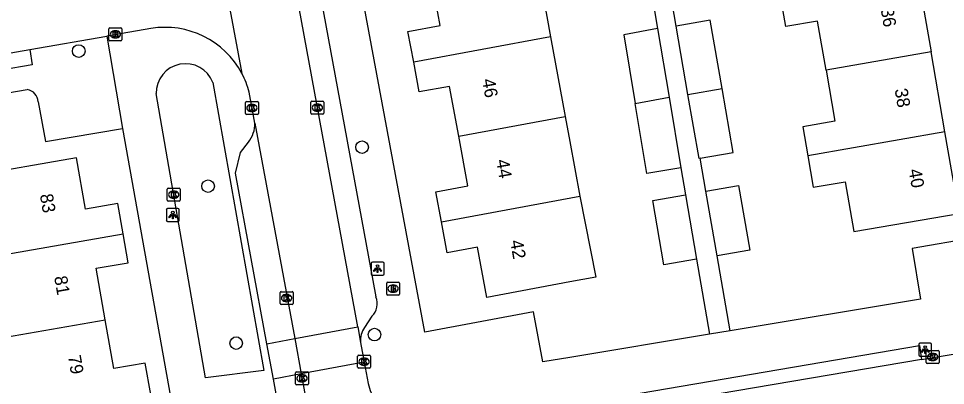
# Model space of a CAD drawing. Extents: x 162880 to 165536, y 384011 to 385179.
# Drawn here: x 163957.3 to 164029.1, y 384605.2 to 384633.6 of the extents above; entities that cross this region are included whole.
import ezdxf

# ---------------------------------------------------------------- set-up
doc = ezdxf.new("R2010")
doc.units = 0
for name, color, linetype in [('IMGEO_Boom', 7, 'Continuous'), ('IMGEO_Brandkraan', 7, 'Continuous'), ('IMGEO_Kolk', 7, 'Continuous'), ('IMGEO_Lichtpunt', 7, 'Continuous'), ('IMGEO_Pand', 7, 'Continuous'), ('IMGEO_Pand_nummerreeks', 7, 'Continuous'), ('IMGEO_Parkeervlak_open', 7, 'Continuous'), ('IMGEO_Rijbaan_lokaal_open', 7, 'Continuous'), ('IMGEO_Voetpad_open', 7, 'Continuous')]:
    doc.layers.add(name, color=color, linetype=linetype)

msp = doc.modelspace()

# ---------------------------------------------------------------- linework, layer by layer
at = {"layer": 'IMGEO_Boom'}
for centre in [(163961.986, 384631.086), (163983.916, 384623.638), (163972.003, 384620.615), (163984.88, 384609.111), (163974.173, 384608.445)]:
    msp.add_circle(centre, 0.489, dxfattribs=at)
at = {"layer": 'IMGEO_Brandkraan'}
for p, q in [((163985.821, 384612.25), (163985.821, 384613.102)), ((163985.896, 384613.176), (163986.748, 384613.176)), ((163986.309, 384612.956), (163986.334, 384612.956)), ((163986.822, 384613.102), (163986.822, 384612.25)), ((163986.332, 384612.396), (163986.307, 384612.396)), ((163986.748, 384612.176), (163985.896, 384612.176))]:
    msp.add_line(p, q, dxfattribs=at)
for points in [[(163985.821, 384612.25), (163985.821, 384613.102)], [(163985.896, 384613.176), (163986.748, 384613.176)], [(163986.822, 384613.102), (163986.822, 384612.25)], [(163986.169, 384612.876), (163986.169, 384612.476), (163986.382, 384612.476)], [(163986.4, 384612.876), (163986.169, 384612.876)], [(163986.348, 384612.795), (163986.294, 384612.795), (163986.294, 384612.719)], [(163986.294, 384612.719), (163986.347, 384612.719)], [(163986.356, 384612.643), (163986.294, 384612.643), (163986.294, 384612.562)], [(163986.294, 384612.562), (163986.356, 384612.562)], [(163986.748, 384612.176), (163985.896, 384612.176)]]:
    msp.add_lwpolyline(points, dxfattribs=at)
for centre, radius, start, end in [((163985.898, 384613.1), 0.0765, 91.55205, 178.44795), ((163985.898, 384613.1), 0.0765, 91.55205, 178.44795), ((163986.746, 384613.1), 0.0765, 1.55205, 88.44795), ((163986.746, 384613.1), 0.0765, 1.55205, 88.44795), ((163985.898, 384612.252), 0.0765, 181.55205, 268.44795), ((163985.898, 384612.252), 0.0765, 181.55205, 268.44795), ((163986.349, 384612.757), 0.0379, 267.82845, 90.93552), ((163986.357, 384612.602), 0.0404, 269.87594, 90.50774), ((163986.388, 384612.727), 0.251, 268.66757, 293.53466), ((163986.404, 384612.731), 0.145, 59.4692, 91.53667), ((163986.429, 384612.778), 0.0922, 285.51372, 58.15012), ((163986.434, 384612.586), 0.105, 301.31148, 78.98903), ((163986.746, 384612.252), 0.0765, 271.55205, 358.44795), ((163986.746, 384612.252), 0.0765, 271.55205, 358.44795)]:
    msp.add_arc(centre, radius, start, end, dxfattribs=at)
for centre, major_axis, ratio, start_param, end_param in [((163986.308, 384612.676), (-0.387, 0.002), 0.722429, 4.712389, 7.853982), ((163986.333, 384612.676), (-0.39, 0.002), 0.717154, 1.570796, 4.712389)]:
    msp.add_ellipse(centre, major_axis=major_axis, ratio=ratio, start_param=start_param, end_param=end_param, dxfattribs=at)
at = {"layer": 'IMGEO_Kolk'}
for p, q in [((163964.329, 384631.955), (163964.329, 384632.807)), ((163964.404, 384632.881), (163965.256, 384632.881)), ((163964.817, 384632.661), (163964.842, 384632.661)), ((163965.33, 384632.807), (163965.33, 384631.955)), ((163965.256, 384631.881), (163964.404, 384631.881)), ((163964.84, 384632.101), (163964.815, 384632.101)), ((163974.892, 384626.25), (163974.892, 384627.102)), ((163974.967, 384627.176), (163975.819, 384627.176)), ((163975.38, 384626.956), (163975.405, 384626.956)), ((163975.893, 384627.102), (163975.893, 384626.25)), ((163979.961, 384626.276), (163979.961, 384627.128)), ((163980.036, 384627.202), (163980.888, 384627.202)), ((163980.449, 384626.982), (163980.474, 384626.982)), ((163980.962, 384627.128), (163980.962, 384626.276)), ((163975.819, 384626.176), (163974.967, 384626.176)), ((163975.403, 384626.396), (163975.378, 384626.396)), ((163980.888, 384626.202), (163980.036, 384626.202)), ((163980.472, 384626.422), (163980.447, 384626.422)), ((163968.84, 384619.529), (163968.84, 384620.381)), ((163968.915, 384620.455), (163969.767, 384620.455)), ((163969.328, 384620.235), (163969.353, 384620.235)), ((163969.841, 384620.381), (163969.841, 384619.529)), ((163969.767, 384619.455), (163968.915, 384619.455)), ((163969.351, 384619.675), (163969.326, 384619.675)), ((163977.579, 384611.509), (163977.579, 384612.361)), ((163977.654, 384612.435), (163978.506, 384612.435)), ((163978.067, 384612.215), (163978.092, 384612.215)), ((163978.58, 384612.361), (163978.58, 384611.509)), ((163978.09, 384611.655), (163978.065, 384611.655)), ((163978.506, 384611.435), (163977.654, 384611.435)), ((164027.653, 384607.872), (164028.505, 384607.872)), ((163983.576, 384606.576), (163983.576, 384607.428)), ((163983.651, 384607.502), (163984.503, 384607.502)), ((163984.064, 384607.282), (163984.089, 384607.282)), ((163984.577, 384607.428), (163984.577, 384606.576)), ((164027.578, 384606.946), (164027.578, 384607.798)), ((164028.066, 384607.652), (164028.091, 384607.652)), ((164028.579, 384607.798), (164028.579, 384606.946)), ((163984.503, 384606.502), (163983.651, 384606.502)), ((163984.087, 384606.722), (163984.062, 384606.722)), ((164028.505, 384606.872), (164027.653, 384606.872)), ((164028.089, 384607.092), (164028.064, 384607.092)), ((163978.768, 384605.297), (163978.768, 384606.149)), ((163978.843, 384606.223), (163979.695, 384606.223)), ((163979.256, 384606.003), (163979.281, 384606.003)), ((163979.769, 384606.149), (163979.769, 384605.297)), ((163979.695, 384605.223), (163978.843, 384605.223)), ((163979.279, 384605.443), (163979.254, 384605.443))]:
    msp.add_line(p, q, dxfattribs=at)
for points in [[(163964.329, 384631.955), (163964.329, 384632.807)], [(163964.404, 384632.881), (163965.256, 384632.881)], [(163964.65, 384632.581), (163964.773, 384632.581), (163964.773, 384632.43), (163964.903, 384632.581), (163965.067, 384632.581), (163964.921, 384632.43), (163965.074, 384632.181), (163964.922, 384632.181), (163964.837, 384632.345), (163964.773, 384632.278), (163964.773, 384632.181), (163964.65, 384632.181), (163964.65, 384632.581)], [(163965.33, 384632.807), (163965.33, 384631.955)], [(163965.256, 384631.881), (163964.404, 384631.881)], [(163974.892, 384626.25), (163974.892, 384627.102)], [(163974.967, 384627.176), (163975.819, 384627.176)], [(163975.213, 384626.876), (163975.336, 384626.876), (163975.336, 384626.725), (163975.466, 384626.876), (163975.63, 384626.876), (163975.484, 384626.725), (163975.637, 384626.476), (163975.485, 384626.476), (163975.4, 384626.64), (163975.336, 384626.573), (163975.336, 384626.476), (163975.213, 384626.476), (163975.213, 384626.876)], [(163975.893, 384627.102), (163975.893, 384626.25)], [(163979.961, 384626.276), (163979.961, 384627.128)], [(163980.036, 384627.202), (163980.888, 384627.202)], [(163980.282, 384626.902), (163980.405, 384626.902), (163980.405, 384626.751), (163980.535, 384626.902), (163980.699, 384626.902), (163980.553, 384626.751), (163980.706, 384626.502), (163980.554, 384626.502), (163980.469, 384626.666), (163980.405, 384626.599), (163980.405, 384626.502), (163980.282, 384626.502), (163980.282, 384626.902)], [(163980.962, 384627.128), (163980.962, 384626.276)], [(163975.819, 384626.176), (163974.967, 384626.176)], [(163980.888, 384626.202), (163980.036, 384626.202)], [(163968.84, 384619.529), (163968.84, 384620.381)], [(163968.915, 384620.455), (163969.767, 384620.455)], [(163969.161, 384620.155), (163969.284, 384620.155), (163969.284, 384620.004), (163969.414, 384620.155), (163969.578, 384620.155), (163969.432, 384620.004), (163969.585, 384619.755), (163969.433, 384619.755), (163969.348, 384619.919), (163969.284, 384619.852), (163969.284, 384619.755), (163969.161, 384619.755), (163969.161, 384620.155)], [(163969.841, 384620.381), (163969.841, 384619.529)], [(163969.767, 384619.455), (163968.915, 384619.455)], [(163977.579, 384611.509), (163977.579, 384612.361)], [(163977.654, 384612.435), (163978.506, 384612.435)], [(163978.58, 384612.361), (163978.58, 384611.509)], [(163977.9, 384612.135), (163978.023, 384612.135), (163978.023, 384611.984), (163978.153, 384612.135), (163978.317, 384612.135), (163978.171, 384611.984), (163978.324, 384611.735), (163978.172, 384611.735), (163978.087, 384611.899), (163978.023, 384611.832), (163978.023, 384611.735), (163977.9, 384611.735), (163977.9, 384612.135)], [(163978.506, 384611.435), (163977.654, 384611.435)], [(164027.653, 384607.872), (164028.505, 384607.872)], [(163983.576, 384606.576), (163983.576, 384607.428)], [(163983.651, 384607.502), (163984.503, 384607.502)], [(163983.897, 384607.202), (163984.02, 384607.202), (163984.02, 384607.051), (163984.15, 384607.202), (163984.314, 384607.202), (163984.168, 384607.051), (163984.321, 384606.802), (163984.169, 384606.802), (163984.084, 384606.966), (163984.02, 384606.899), (163984.02, 384606.802), (163983.897, 384606.802), (163983.897, 384607.202)], [(163984.577, 384607.428), (163984.577, 384606.576)], [(164027.578, 384606.946), (164027.578, 384607.798)], [(164027.899, 384607.572), (164028.022, 384607.572), (164028.022, 384607.421), (164028.152, 384607.572), (164028.316, 384607.572), (164028.17, 384607.421), (164028.323, 384607.172), (164028.171, 384607.172), (164028.086, 384607.336), (164028.022, 384607.269), (164028.022, 384607.172), (164027.899, 384607.172), (164027.899, 384607.572)], [(164028.579, 384607.798), (164028.579, 384606.946)], [(163984.503, 384606.502), (163983.651, 384606.502)], [(164028.505, 384606.872), (164027.653, 384606.872)], [(163978.768, 384605.297), (163978.768, 384606.149)], [(163978.843, 384606.223), (163979.695, 384606.223)], [(163979.089, 384605.923), (163979.212, 384605.923), (163979.212, 384605.772), (163979.342, 384605.923), (163979.506, 384605.923), (163979.36, 384605.772), (163979.513, 384605.523), (163979.361, 384605.523), (163979.276, 384605.687), (163979.212, 384605.62), (163979.212, 384605.523), (163979.089, 384605.523), (163979.089, 384605.923)], [(163979.769, 384606.149), (163979.769, 384605.297)], [(163979.695, 384605.223), (163978.843, 384605.223)]]:
    msp.add_lwpolyline(points, dxfattribs=at)
for centre, start, end in [((163964.406, 384632.805), 91.55205, 178.44795), ((163964.406, 384632.805), 91.55205, 178.44795), ((163965.254, 384632.805), 1.55205, 88.44795), ((163965.254, 384632.805), 1.55205, 88.44795), ((163964.406, 384631.957), 181.55205, 268.44795), ((163964.406, 384631.957), 181.55205, 268.44795), ((163965.254, 384631.957), 271.55205, 358.44795), ((163965.254, 384631.957), 271.55205, 358.44795), ((163974.969, 384627.1), 91.55205, 178.44795), ((163974.969, 384627.1), 91.55205, 178.44795), ((163975.817, 384627.1), 1.55205, 88.44795), ((163975.817, 384627.1), 1.55205, 88.44795), ((163980.038, 384627.126), 91.55205, 178.44795), ((163980.038, 384627.126), 91.55205, 178.44795), ((163980.886, 384627.126), 1.55205, 88.44795), ((163980.886, 384627.126), 1.55205, 88.44795), ((163974.969, 384626.252), 181.55205, 268.44795), ((163974.969, 384626.252), 181.55205, 268.44795), ((163975.817, 384626.252), 271.55205, 358.44795), ((163975.817, 384626.252), 271.55205, 358.44795), ((163980.038, 384626.278), 181.55205, 268.44795), ((163980.038, 384626.278), 181.55205, 268.44795), ((163980.886, 384626.278), 271.55205, 358.44795), ((163980.886, 384626.278), 271.55205, 358.44795), ((163968.917, 384620.379), 91.55205, 178.44795), ((163968.917, 384620.379), 91.55205, 178.44795), ((163969.765, 384620.379), 1.55205, 88.44795), ((163969.765, 384620.379), 1.55205, 88.44795), ((163968.917, 384619.531), 181.55205, 268.44795), ((163968.917, 384619.531), 181.55205, 268.44795), ((163969.765, 384619.531), 271.55205, 358.44795), ((163969.765, 384619.531), 271.55205, 358.44795), ((163977.656, 384612.359), 91.55205, 178.44795), ((163977.656, 384612.359), 91.55205, 178.44795), ((163978.504, 384612.359), 1.55205, 88.44795), ((163978.504, 384612.359), 1.55205, 88.44795), ((163977.656, 384611.511), 181.55205, 268.44795), ((163977.656, 384611.511), 181.55205, 268.44795), ((163978.504, 384611.511), 271.55205, 358.44795), ((163978.504, 384611.511), 271.55205, 358.44795), ((164027.655, 384607.796), 91.55205, 178.44795), ((164027.655, 384607.796), 91.55205, 178.44795), ((164028.503, 384607.796), 1.55205, 88.44795), ((164028.503, 384607.796), 1.55205, 88.44795), ((163983.653, 384607.426), 91.55205, 178.44795), ((163983.653, 384607.426), 91.55205, 178.44795), ((163984.501, 384607.426), 1.55205, 88.44795), ((163984.501, 384607.426), 1.55205, 88.44795), ((163983.653, 384606.578), 181.55205, 268.44795), ((163983.653, 384606.578), 181.55205, 268.44795), ((163984.501, 384606.578), 271.55205, 358.44795), ((163984.501, 384606.578), 271.55205, 358.44795), ((164027.655, 384606.948), 181.55205, 268.44795), ((164027.655, 384606.948), 181.55205, 268.44795), ((164028.503, 384606.948), 271.55205, 358.44795), ((164028.503, 384606.948), 271.55205, 358.44795), ((163978.845, 384606.147), 91.55205, 178.44795), ((163978.845, 384606.147), 91.55205, 178.44795), ((163979.693, 384606.147), 1.55205, 88.44795), ((163979.693, 384606.147), 1.55205, 88.44795), ((163978.845, 384605.299), 181.55205, 268.44795), ((163978.845, 384605.299), 181.55205, 268.44795), ((163979.693, 384605.299), 271.55205, 358.44795), ((163979.693, 384605.299), 271.55205, 358.44795)]:
    msp.add_arc(centre, 0.0765, start, end, dxfattribs=at)
for centre, major_axis, ratio, start_param, end_param in [((163964.816, 384632.381), (-0.387, 0.002), 0.722429, 4.712389, 7.853982), ((163964.841, 384632.381), (-0.39, 0.002), 0.717154, 1.570796, 4.712389), ((163975.379, 384626.676), (-0.387, 0.002), 0.722429, 4.712389, 7.853982), ((163975.404, 384626.676), (-0.39, 0.002), 0.717154, 1.570796, 4.712389), ((163980.448, 384626.702), (-0.387, 0.002), 0.722429, 4.712389, 7.853982), ((163980.473, 384626.702), (-0.39, 0.002), 0.717154, 1.570796, 4.712389), ((163969.327, 384619.955), (-0.387, 0.002), 0.722429, 4.712389, 7.853982), ((163969.352, 384619.955), (-0.39, 0.002), 0.717154, 1.570796, 4.712389), ((163978.066, 384611.935), (-0.387, 0.002), 0.722429, 4.712389, 7.853982), ((163978.091, 384611.935), (-0.39, 0.002), 0.717154, 1.570796, 4.712389), ((163984.063, 384607.002), (-0.387, 0.002), 0.722429, 4.712389, 7.853982), ((163984.088, 384607.002), (-0.39, 0.002), 0.717154, 1.570796, 4.712389), ((164028.065, 384607.372), (-0.387, 0.002), 0.722429, 4.712389, 7.853982), ((164028.09, 384607.372), (-0.39, 0.002), 0.717154, 1.570796, 4.712389), ((163979.255, 384605.723), (-0.387, 0.002), 0.722429, 4.712389, 7.853982), ((163979.28, 384605.723), (-0.39, 0.002), 0.717154, 1.570796, 4.712389)]:
    msp.add_ellipse(centre, major_axis=major_axis, ratio=ratio, start_param=start_param, end_param=end_param, dxfattribs=at)
at = {"layer": 'IMGEO_Lichtpunt'}
for p, q in [((163968.768, 384618.779), (163968.768, 384617.972)), ((163968.768, 384618.779), (163968.768, 384617.972)), ((163969.67, 384618.874), (163968.862, 384618.874)), ((163969.67, 384618.874), (163968.862, 384618.874)), ((163969.764, 384617.972), (163969.764, 384618.779)), ((163969.764, 384617.972), (163969.764, 384618.779)), ((163968.862, 384617.878), (163969.67, 384617.878)), ((163968.862, 384617.878), (163969.67, 384617.878)), ((163984.62, 384614.621), (163984.62, 384613.814)), ((163984.62, 384614.621), (163984.62, 384613.814)), ((163985.522, 384614.716), (163984.714, 384614.716)), ((163985.522, 384614.716), (163984.714, 384614.716)), ((163985.616, 384613.814), (163985.616, 384614.621)), ((163985.616, 384613.814), (163985.616, 384614.621)), ((163984.714, 384613.72), (163985.522, 384613.72)), ((163984.714, 384613.72), (163985.522, 384613.72)), ((164027.004, 384608.341), (164027.004, 384607.534)), ((164027.004, 384608.341), (164027.004, 384607.534)), ((164027.906, 384608.436), (164027.098, 384608.436)), ((164027.906, 384608.436), (164027.098, 384608.436)), ((164028, 384607.534), (164028, 384608.341)), ((164028, 384607.534), (164028, 384608.341)), ((164027.098, 384607.44), (164027.906, 384607.44)), ((164027.098, 384607.44), (164027.906, 384607.44))]:
    msp.add_line(p, q, dxfattribs=at)
for points in [[(163969.142, 384618.443), (163969.181, 384618.415), (163968.993, 384618.153), (163968.955, 384618.18), (163969.142, 384618.443)], [(163969.244, 384618.395), (163969.291, 384618.395), (163969.291, 384618.073), (163969.244, 384618.073), (163969.244, 384618.395)], [(163969.354, 384618.415), (163969.392, 384618.442), (163969.579, 384618.18), (163969.54, 384618.152), (163969.354, 384618.415)], [(163984.994, 384614.285), (163985.033, 384614.257), (163984.845, 384613.995), (163984.807, 384614.022), (163984.994, 384614.285)], [(163985.096, 384614.237), (163985.143, 384614.237), (163985.143, 384613.915), (163985.096, 384613.915), (163985.096, 384614.237)], [(163985.206, 384614.257), (163985.244, 384614.284), (163985.431, 384614.022), (163985.392, 384613.994), (163985.206, 384614.257)], [(164027.378, 384608.005), (164027.417, 384607.977), (164027.229, 384607.715), (164027.191, 384607.742), (164027.378, 384608.005)], [(164027.48, 384607.957), (164027.527, 384607.957), (164027.527, 384607.635), (164027.48, 384607.635), (164027.48, 384607.957)], [(164027.59, 384607.977), (164027.628, 384608.004), (164027.815, 384607.742), (164027.776, 384607.714), (164027.59, 384607.977)]]:
    msp.add_lwpolyline(points, dxfattribs=at)
for centre in [(163969.267, 384618.577), (163985.119, 384614.419), (164027.503, 384608.139)]:
    msp.add_circle(centre, 0.0994, dxfattribs=at)
for centre, start, end in [((163968.862, 384618.779), 90, 180), ((163968.862, 384618.779), 90, 180), ((163969.67, 384618.779), 0, 90), ((163969.67, 384618.779), 0, 90), ((163968.862, 384617.972), 180, 270), ((163968.862, 384617.972), 180, 270), ((163969.67, 384617.972), 270, 0), ((163969.67, 384617.972), 270, 360), ((163984.714, 384614.621), 90, 180), ((163984.714, 384614.621), 90, 180), ((163985.522, 384614.621), 0, 90), ((163985.522, 384614.621), 0, 90), ((163984.714, 384613.814), 180, 270), ((163984.714, 384613.814), 180, 270), ((163985.522, 384613.814), 270, 0), ((163985.522, 384613.814), 270, 360), ((164027.098, 384608.341), 90, 180), ((164027.098, 384608.341), 90, 180), ((164027.906, 384608.341), 0, 90), ((164027.906, 384608.341), 0, 90), ((164027.098, 384607.534), 180, 270), ((164027.098, 384607.534), 180, 270), ((164027.906, 384607.534), 270, 0), ((164027.906, 384607.534), 270, 360)]:
    msp.add_arc(centre, 0.0946, start, end, dxfattribs=at)
at = {"layer": 'IMGEO_Pand'}
for points in [[(163997.354, 384638.524), (163998.512, 384632.201)], [(163987.913, 384630.22), (163987.471, 384632.595), (163989.973, 384633.061), (163989.238, 384637.01)], [(164026.884, 384637.213), (164027.958, 384631.018)], [(164019.837, 384629.595), (164019.175, 384633.411), (164016.727, 384632.987), (164016.315, 384635.361)], [(164011.785, 384628.184), (164010.867, 384633.482), (164008.223, 384633.019)], [(164009.141, 384627.721), (164008.223, 384633.019)], [(164006.783, 384632.844), (164004.165, 384632.355), (164005.057, 384627.031)], [(164006.783, 384632.844), (164007.675, 384627.52)], [(163998.512, 384632.201), (163987.913, 384630.22)], [(163998.512, 384632.201), (163999.645, 384626.021)], [(164027.958, 384631.018), (164019.837, 384629.595)], [(164029.032, 384624.82), (164027.958, 384631.018)], [(163991.4, 384624.482), (163990.679, 384628.352), (163988.342, 384627.917), (163987.913, 384630.22)], [(164019.837, 384629.595), (164020.52, 384625.655), (164018.027, 384625.222), (164018.419, 384622.96)], [(164009.141, 384627.721), (164011.785, 384628.184)], [(164010.077, 384622.78), (164012.645, 384623.227), (164011.785, 384628.184)], [(164005.057, 384627.031), (164007.675, 384627.52)], [(164007.675, 384627.52), (164008.595, 384622.037)], [(164010.077, 384622.78), (164010.001, 384622.767), (164009.141, 384627.721)], [(164008.595, 384622.037), (164005.968, 384621.596), (164005.057, 384627.031)], [(163991.4, 384624.482), (163999.645, 384626.021)], [(163999.645, 384626.021), (164000, 384624.081), (164000.776, 384619.843)], [(163990.068, 384617.843), (163989.632, 384620.185), (163992.114, 384620.647), (163991.4, 384624.482)], [(164029.032, 384624.82), (164018.419, 384622.96)], [(164018.419, 384622.96), (164018.841, 384620.528), (164021.312, 384620.957), (164021.982, 384617.095), (164030.127, 384618.507), (164029.032, 384624.82)], [(163965.425, 384616.914), (163965.012, 384619.278), (163962.505, 384618.84), (163961.811, 384622.814), (163953.519, 384621.366), (163954.626, 384615.025)], [(164010.522, 384620.224), (164013.048, 384620.662), (164013.918, 384615.646), (164011.392, 384615.208)], [(164011.392, 384615.208), (164010.522, 384620.224)], [(163990.068, 384617.843), (164000.776, 384619.843)], [(164000.776, 384619.843), (164002.004, 384613.558), (164000, 384613.185), (163993.573, 384611.987), (163992.846, 384615.891), (163990.513, 384615.456), (163990.068, 384617.843)], [(164009.813, 384614.953), (164007.277, 384614.513), (164006.411, 384619.505), (164008.948, 384619.945)], [(164008.948, 384619.945), (164009.813, 384614.953)], [(163954.626, 384615.025), (163965.425, 384616.914)], [(163964.038, 384610.261), (163963.342, 384614.251), (163965.814, 384614.683), (163965.425, 384616.914)], [(163955.712, 384608.804), (163964.038, 384610.261)], [(163967.557, 384604.464), (163967.133, 384606.896), (163964.7, 384606.471), (163964.038, 384610.261)]]:
    msp.add_lwpolyline(points, dxfattribs=at)
at = {"layer": 'IMGEO_Parkeervlak_open'}
for points in [[(163976.555, 384608.392), (163978.705, 384608.792)], [(163979.209, 384606.058), (163977.06, 384605.658)]]:
    msp.add_lwpolyline(points, dxfattribs=at)
at = {"layer": 'IMGEO_Rijbaan_lokaal_open'}
for points in [[(163983.581, 384609.7), (163972.484, 384670.117)], [(163972.098, 384642.8), (163974.615, 384629.345)], [(163967.574, 384632.836), (163964.157, 384632.241)], [(163958.192, 384631.202), (163964.157, 384632.241)], [(163941.361, 384628.27), (163958.192, 384631.202)], [(163975.619, 384625.507), (163975.177, 384627.9)], [(163975.619, 384625.507), (163978.705, 384608.792)], [(163978.705, 384608.792), (163983.581, 384609.7)], [(163983.581, 384609.7), (163983.803, 384608.496)], [(163978.705, 384608.792), (163979.209, 384606.058)], [(164027.212, 384607.172), (164035.604, 384608.597)], [(163983.803, 384608.496), (163984.084, 384606.966)], [(164027.212, 384607.172), (164000, 384602.559)], [(163984.084, 384606.966), (163979.209, 384606.058)], [(163984.084, 384606.966), (163984.389, 384605.304)], [(163979.209, 384606.058), (163980.388, 384599.675)]]:
    msp.add_lwpolyline(points, dxfattribs=at)
for centre, radius, start, end in [((163968.671, 384626.203), 6.723, 27.86392, 99.3907), ((163968.711, 384626.217), 6.682, 14.58972, 27.91512), ((163989.994, 384606.742), 5.786, 194.39223, 280.61093)]:
    msp.add_arc(centre, radius, start, end, dxfattribs=at)
at = {"layer": 'IMGEO_Voetpad_open'}
for points in [[(163974.252, 384670.446), (163984.995, 384612.031)], [(164010.82, 384609.139), (164000, 384607.336), (163997.907, 384606.987), (163997.175, 384610.88), (163988.786, 384609.306), (163983.81, 384635.999)], [(164006.501, 384634.522), (164006.783, 384632.844)], [(164008.223, 384633.019), (164007.909, 384634.824)], [(163964.157, 384632.241), (163965.375, 384625.078)], [(163958.192, 384631.202), (163958.392, 384630.025), (163941.556, 384627.117), (163941.361, 384628.27)], [(163940.94, 384625.151), (163958, 384628.098)], [(163972.373, 384628.654), (163976.304, 384606.329), (163971.798, 384605.744), (163967.989, 384627.791)], [(163958.855, 384627.143), (163959.412, 384624.087), (163965.375, 384625.078)], [(163965.375, 384625.078), (163974.579, 384573.502)], [(163976.555, 384608.392), (163974.114, 384621.611), (163974.502, 384623.236), (163975.122, 384624.015)], [(164010.522, 384620.224), (164010.077, 384622.78)], [(164008.595, 384622.037), (164008.948, 384619.945)], [(164031.262, 384616.615), (164026.486, 384615.782), (164027.129, 384611.857), (164012.399, 384609.402)], [(164012.399, 384609.402), (164011.392, 384615.208)], [(164009.813, 384614.953), (164010.82, 384609.139)], [(163984.68, 384610.526), (163984.106, 384609.664)], [(164012.399, 384609.402), (164010.82, 384609.139)], [(163977.06, 384605.658), (163976.555, 384608.392)], [(164000, 384602.559), (163999.784, 384603.61), (164000, 384603.647), (164027.057, 384608.274), (164027.212, 384607.172)], [(163977.585, 384602.813), (163977.06, 384605.658)]]:
    msp.add_lwpolyline(points, dxfattribs=at)
for centre, radius, start, end in [((163970.257, 384627.839), 2.268, 21.06626, 181.20656), ((163957.844, 384627.098), 1.012, 2.55316, 81.12224), ((163973.301, 384625.45), 2.319, 321.75257, 1.40057), ((163983.682, 384611.52), 1.409, 315.10245, 21.25457), ((163985.472, 384608.686), 1.68, 144.4141, 186.49996)]:
    msp.add_arc(centre, radius, start, end, dxfattribs=at)

# ---------------------------------------------------------------- texts
at = {"layer": 'IMGEO_Pand_nummerreeks'}
for s, rotation, p in [('36', 279.84435, (164024.049, 384634.349)), ('46', 279.82841, (163993.205, 384628.87)), ('38', 279.84435, (164025.132, 384628.11)), ('44', 279.82841, (163994.289, 384622.615)), ('40', 279.84435, (164026.214, 384621.875)), ('83', 279.83211, (163958.979, 384619.941)), ('42', 279.82841, (163995.373, 384616.362)), ('81', 279.83211, (163960.083, 384613.578)), ('79', 279.83211, (163961.147, 384607.436))]:
    msp.add_text(s, height=1, rotation=rotation, dxfattribs=at).set_placement(p)

doc.saveas('drawing.dxf')
